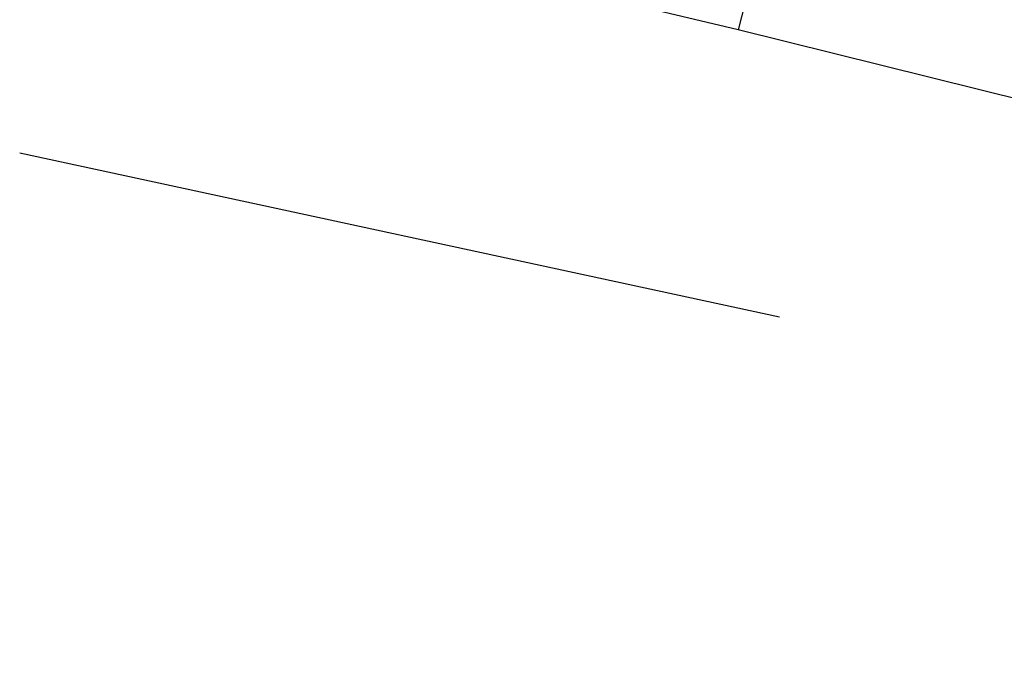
# Model space of a CAD drawing. Header units: feet. Extents: x -79 to 198, y -22 to 181.
# Tile 784 of 982: x 111.133 to 111.773, y 150.358 to 150.784. Entities that reach past the tile are written whole.
import ezdxf

# ---------------------------------------------------------------- set-up
doc = ezdxf.new("R2010")
doc.units = ezdxf.units.FT
doc.layers.add('A-LINEA', color=7, linetype='CONTINUOUS')

msp = doc.modelspace()

# ---------------------------------------------------------------- linework, layer by layer
at = {"layer": 'A-LINEA'}
for p, q in [((115.2, 149.8844), (111.6, 150.7778)), ((115.2, 149.8844), (111.6, 150.7778)), ((111.6267, 150.5911), (111.1333, 150.6978)), ((111.6267, 150.5911), (111.1333, 150.6978))]:
    msp.add_line(p, q, dxfattribs=at)
msp.add_lwpolyline([(111.6, 150.7778), (111.32, 150.8444), (111.4667, 151.4178), (111.7467, 151.3511), (111.6, 150.7778)], dxfattribs=at)
msp.add_lwpolyline([(111.6, 150.7778), (111.32, 150.8444), (111.4667, 151.4178), (111.7467, 151.3511), (111.6, 150.7778)], dxfattribs=at)

doc.saveas('drawing.dxf')
